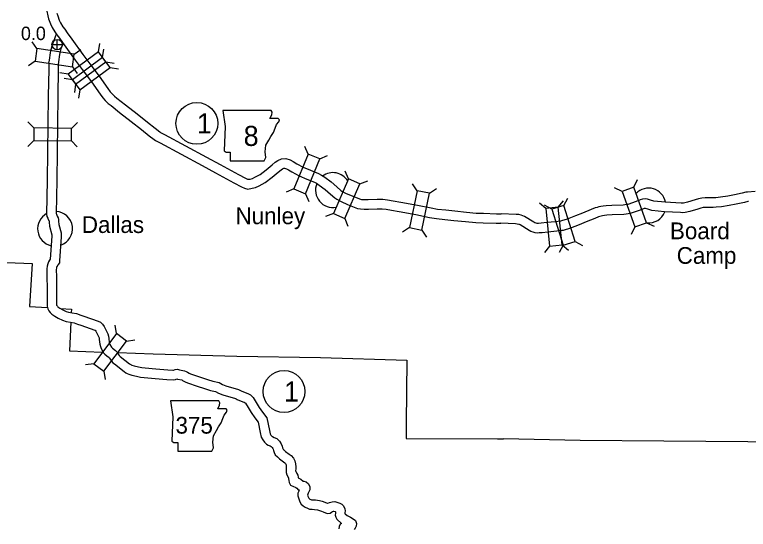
# Model space of a CAD drawing. Extents: x -939622 to -934245, y 1383184 to 1385301.
# Drawn here: x -936351.5 to -936282.1, y 1384091.8 to 1384140.5 of the extents above; entities that cross this region are included whole.
import ezdxf

# ---------------------------------------------------------------- set-up
doc = ezdxf.new("R2010")
doc.units = 0
for name, color, linetype in [('10', 7, 'Continuous'), ('20', 7, 'Continuous'), ('21', 7, 'Continuous'), ('24', 7, 'Continuous'), ('25', 7, 'Continuous'), ('26', 7, 'Continuous'), ('27', 7, 'Continuous'), ('8', 7, 'Continuous')]:
    doc.layers.add(name, color=color, linetype=linetype)

msp = doc.modelspace()

# ---------------------------------------------------------------- linework, layer by layer
at = {"layer": '10'}
for points in [[(-936348.461, 1384140.805), (-936348.361, 1384140.391), (-936348.28, 1384140.107), (-936348.108, 1384139.627), (-936347.936, 1384139.287), (-936347.684, 1384138.861), (-936347.496, 1384138.595), (-936347.264, 1384138.257), (-936346.823, 1384137.64), (-936345.772, 1384136.199), (-936345.1, 1384135.3), (-936344.237, 1384134.133), (-936343.416, 1384132.981), (-936343.146, 1384132.617), (-936342.922, 1384132.367), (-936342.652, 1384132.095), (-936342.371, 1384131.884), (-936341.565, 1384131.24), (-936340.464, 1384130.384), (-936339.497, 1384129.624), (-936338.767, 1384129.041), (-936338.3, 1384128.668), (-936338.163, 1384128.579), (-936337.737, 1384128.361), (-936335.752, 1384127.289), (-936333.76, 1384126.225), (-936332.482, 1384125.539), (-936330.746, 1384124.592), (-936330.039, 1384124.214), (-936329.759, 1384124.091), (-936329.422, 1384123.999), (-936329.028, 1384124.063), (-936328.701, 1384124.15), (-936328.365, 1384124.298), (-936327.787, 1384124.615), (-936327.139, 1384125.115), (-936326.552, 1384125.592), (-936326.283, 1384125.826), (-936326.152, 1384125.92), (-936326.02, 1384125.977), (-936325.973, 1384125.98), (-936325.79, 1384125.918), (-936325.6, 1384125.821), (-936325.264, 1384125.608), (-936324.583, 1384125.241), (-936323.837, 1384124.939), (-936323.118, 1384124.639), (-936322.926, 1384124.541), (-936322.681, 1384124.377), (-936322.128, 1384123.959), (-936321.602, 1384123.513), (-936321.204, 1384123.165), (-936321.017, 1384123.031), (-936320.595, 1384122.808), (-936319.994, 1384122.546), (-936319.045, 1384122.161), (-936318.787, 1384122.112), (-936318.42, 1384122.099), (-936318.032, 1384122.106), (-936317.187, 1384122.138), (-936316.721, 1384122.129), (-936316.363, 1384122.078), (-936315.837, 1384121.991), (-936315.121, 1384121.873), (-936313.556, 1384121.584), (-936312.248, 1384121.317), (-936311.601, 1384121.212), (-936310.792, 1384121.123), (-936309.948, 1384121.029), (-936308.831, 1384120.911), (-936307.878, 1384120.826), (-936307.182, 1384120.805), (-936305.947, 1384120.764), (-936305.487, 1384120.756)], [(-936347.49, 1384140.62), (-936347.422, 1384140.383), (-936347.279, 1384139.983), (-936347.146, 1384139.719), (-936346.928, 1384139.351), (-936346.758, 1384139.109), (-936346.527, 1384138.773), (-936346.093, 1384138.167), (-936345.048, 1384136.734), (-936344.378, 1384135.837), (-936343.509, 1384134.661), (-936342.689, 1384133.51), (-936342.449, 1384133.188), (-936342.267, 1384132.985), (-936342.059, 1384132.775), (-936341.82, 1384132.595), (-936341.008, 1384131.947), (-936339.91, 1384131.094), (-936338.938, 1384130.329), (-936338.206, 1384129.744), (-936337.772, 1384129.398), (-936337.711, 1384129.358), (-936337.318, 1384129.158), (-936335.326, 1384128.082), (-936333.336, 1384127.018), (-936332.054, 1384126.33), (-936330.319, 1384125.384), (-936329.646, 1384125.025), (-936329.457, 1384124.942), (-936329.373, 1384124.919), (-936329.216, 1384124.944), (-936329, 1384125.002), (-936328.763, 1384125.106), (-936328.281, 1384125.37), (-936327.698, 1384125.82), (-936327.132, 1384126.28), (-936326.842, 1384126.533), (-936326.599, 1384126.707), (-936326.236, 1384126.865), (-936325.852, 1384126.89), (-936325.439, 1384126.749), (-936325.154, 1384126.604), (-936324.809, 1384126.385), (-936324.2, 1384126.057), (-936323.495, 1384125.772), (-936322.74, 1384125.456), (-936322.469, 1384125.319), (-936322.159, 1384125.11), (-936321.565, 1384124.662), (-936321.015, 1384124.194), (-936320.645, 1384123.871), (-936320.542, 1384123.798), (-936320.205, 1384123.62), (-936319.645, 1384123.376), (-936318.789, 1384123.029), (-936318.686, 1384123.009), (-936318.412, 1384122.999), (-936318.057, 1384123.006), (-936317.195, 1384123.039), (-936316.648, 1384123.028), (-936316.226, 1384122.967), (-936315.69, 1384122.879), (-936314.966, 1384122.759), (-936313.384, 1384122.468), (-936312.086, 1384122.202), (-936311.479, 1384122.104), (-936310.693, 1384122.017), (-936309.851, 1384121.924), (-936308.743, 1384121.807), (-936307.825, 1384121.724), (-936307.154, 1384121.705), (-936305.925, 1384121.663), (-936305.473, 1384121.656)], [(-936348.245, 1384135.89), (-936348.2, 1384136.18), (-936348.092, 1384136.884), (-936348.034, 1384137.206), (-936347.912, 1384137.664), (-936347.797, 1384137.981), (-936347.64, 1384138.416), (-936347.545, 1384138.677)], [(-936347.356, 1384135.751), (-936347.31, 1384136.043), (-936347.205, 1384136.736), (-936347.155, 1384137.01), (-936347.052, 1384137.395), (-936346.951, 1384137.675), (-936346.929, 1384137.737)], [(-936348.245, 1384135.889), (-936348.27, 1384135.724), (-936348.263, 1384135.336), (-936348.312, 1384132.786), (-936348.405, 1384124.839), (-936348.482, 1384121.622), (-936348.449, 1384121.409), (-936348.361, 1384121.232), (-936348.281, 1384121.052), (-936348.243, 1384120.976), (-936348.242, 1384120.972), (-936348.228, 1384120.85), (-936348.188, 1384120.484), (-936347.982, 1384119.673), (-936347.979, 1384119.651), (-936347.978, 1384119.633), (-936347.982, 1384119.539), (-936348.128, 1384117.352), (-936348.184, 1384117.26), (-936348.279, 1384117.101), (-936348.368, 1384116.922), (-936348.427, 1384116.706), (-936348.465, 1384116.451), (-936348.444, 1384115.66), (-936348.428, 1384114.653), (-936348.426, 1384112.904), (-936348.361, 1384112.672), (-936348.259, 1384112.487), (-936348.134, 1384112.311), (-936347.97, 1384112.154), (-936347.684, 1384111.961), (-936347.363, 1384111.777), (-936346.972, 1384111.589), (-936346.621, 1384111.462), (-936346.198, 1384111.39), (-936345.874, 1384111.339), (-936345.542, 1384111.225), (-936345.246, 1384111.117), (-936343.92, 1384110.654), (-936343.882, 1384110.636), (-936343.819, 1384110.538), (-936343.527, 1384109.983), (-936343.511, 1384109.918), (-936343.489, 1384109.754), (-936343.431, 1384109.31), (-936343.385, 1384109.099), (-936343.296, 1384108.908), (-936343.093, 1384108.514), (-936342.975, 1384108.379), (-936342.778, 1384108.222), (-936342.566, 1384108.063), (-936342.518, 1384108.011), (-936342.444, 1384107.898), (-936342.322, 1384107.71), (-936342.194, 1384107.561), (-936342.058, 1384107.454), (-936341.143, 1384106.722), (-936340.968, 1384106.607), (-936340.843, 1384106.544), (-936340.705, 1384106.483), (-936340.403, 1384106.396), (-936339.972, 1384106.295), (-936339.59, 1384106.21), (-936339.244, 1384106.178), (-936338.213, 1384106.083), (-936337.087, 1384105.989), (-936336.489, 1384105.946), (-936336.291, 1384105.974), (-936336.15, 1384106.033), (-936336.075, 1384106.016), (-936335.689, 1384105.944), (-936335.685, 1384105.942), (-936335.615, 1384105.899), (-936335.375, 1384105.757), (-936335.138, 1384105.676), (-936334.217, 1384105.352), (-936333.54, 1384105.116), (-936332.979, 1384104.945), (-936332.491, 1384104.839), (-936332.224, 1384104.678), (-936331.786, 1384104.52), (-936330.614, 1384104.185), (-936330.551, 1384104.161), (-936330.433, 1384104.099), (-936329.734, 1384103.806)], [(-936347.356, 1384135.752), (-936347.369, 1384135.663), (-936347.363, 1384135.336), (-936347.412, 1384132.772), (-936347.506, 1384124.823), (-936347.58, 1384121.683), (-936347.547, 1384121.616), (-936347.467, 1384121.436), (-936347.383, 1384121.268), (-936347.352, 1384121.11), (-936347.334, 1384120.95), (-936347.301, 1384120.644), (-936347.101, 1384119.86), (-936347.079, 1384119.732), (-936347.078, 1384119.618), (-936347.084, 1384119.489), (-936347.236, 1384117.192), (-936347.265, 1384117.008), (-936347.366, 1384116.872), (-936347.414, 1384116.794), (-936347.489, 1384116.668), (-936347.523, 1384116.6), (-936347.545, 1384116.521), (-936347.563, 1384116.396), (-936347.545, 1384115.679), (-936347.528, 1384114.661), (-936347.526, 1384113.028), (-936347.522, 1384113.014), (-936347.496, 1384112.966), (-936347.451, 1384112.903), (-936347.404, 1384112.858), (-936347.207, 1384112.725), (-936346.943, 1384112.573), (-936346.624, 1384112.42), (-936346.391, 1384112.336), (-936346.052, 1384112.278), (-936345.656, 1384112.216), (-936345.242, 1384112.074), (-936344.943, 1384111.965), (-936343.581, 1384111.489), (-936343.372, 1384111.391), (-936343.193, 1384111.228), (-936343.041, 1384110.992), (-936342.679, 1384110.304), (-936342.626, 1384110.087), (-936342.597, 1384109.873), (-936342.544, 1384109.465), (-936342.527, 1384109.389), (-936342.488, 1384109.305), (-936342.345, 1384109.028), (-936342.228, 1384108.934), (-936341.957, 1384108.732), (-936341.805, 1384108.564), (-936341.69, 1384108.39), (-936341.599, 1384108.25), (-936341.569, 1384108.214), (-936341.5, 1384108.161), (-936340.615, 1384107.451), (-936340.518, 1384107.388), (-936340.457, 1384107.357), (-936340.396, 1384107.33), (-936340.175, 1384107.267), (-936339.772, 1384107.172), (-936339.451, 1384107.101), (-936339.161, 1384107.074), (-936338.135, 1384106.98), (-936337.018, 1384106.886), (-936336.526, 1384106.851), (-936336.478, 1384106.871), (-936336.319, 1384106.94), (-936336.099, 1384106.943), (-936335.897, 1384106.899), (-936335.437, 1384106.812), (-936335.278, 1384106.749), (-936335.149, 1384106.668), (-936334.997, 1384106.579), (-936334.843, 1384106.526), (-936333.919, 1384106.202), (-936333.26, 1384105.971), (-936332.752, 1384105.817), (-936332.153, 1384105.687), (-936331.835, 1384105.494), (-936331.51, 1384105.377), (-936330.326, 1384105.039), (-936330.178, 1384104.981), (-936330.049, 1384104.914), (-936329.366, 1384104.628)], [(-936281.438, 1384123.763), (-936282.149, 1384123.711), (-936282.321, 1384123.69), (-936282.659, 1384123.594), (-936283.407, 1384123.436), (-936284.034, 1384123.319), (-936284.722, 1384123.214), (-936285.17, 1384123.168), (-936285.409, 1384123.164), (-936286.164, 1384123.159), (-936286.478, 1384123.127), (-936286.799, 1384123.073), (-936287.122, 1384122.964), (-936287.853, 1384122.754), (-936288.212, 1384122.669), (-936288.3, 1384122.659), (-936288.452, 1384122.664), (-936289.945, 1384122.751), (-936291.031, 1384122.841), (-936291.328, 1384122.941), (-936291.616, 1384123.032), (-936291.839, 1384123.06), (-936292.104, 1384123.04), (-936292.309, 1384122.975), (-936292.711, 1384122.824), (-936293.484, 1384122.548), (-936293.596, 1384122.53), (-936293.781, 1384122.5), (-936293.939, 1384122.479), (-936294.992, 1384122.44), (-936295.543, 1384122.42), (-936295.818, 1384122.386), (-936296.049, 1384122.355), (-936296.221, 1384122.317), (-936296.398, 1384122.265), (-936296.584, 1384122.204), (-936296.964, 1384122.049), (-936297.767, 1384121.713), (-936298.433, 1384121.446), (-936299.217, 1384121.143), (-936299.767, 1384120.973), (-936299.866, 1384120.964), (-936300.317, 1384120.906), (-936301.137, 1384120.822), (-936301.678, 1384120.758), (-936301.921, 1384120.74), (-936302.013, 1384120.735), (-936302.071, 1384120.739), (-936302.148, 1384120.763), (-936302.281, 1384120.811), (-936302.383, 1384120.867), (-936303.247, 1384121.388), (-936303.417, 1384121.474), (-936303.578, 1384121.515), (-936303.796, 1384121.576), (-936304.051, 1384121.597), (-936305.461, 1384121.656)], [(-936282.062, 1384122.815), (-936282.141, 1384122.805), (-936282.443, 1384122.72), (-936283.231, 1384122.553), (-936283.884, 1384122.432), (-936284.608, 1384122.321), (-936285.117, 1384122.269), (-936285.398, 1384122.264), (-936286.115, 1384122.259), (-936286.358, 1384122.235), (-936286.58, 1384122.197), (-936286.855, 1384122.105), (-936287.624, 1384121.883), (-936288.06, 1384121.78), (-936288.266, 1384121.758), (-936288.491, 1384121.765), (-936290.008, 1384121.853), (-936291.215, 1384121.953), (-936291.607, 1384122.085), (-936291.81, 1384122.149), (-936291.862, 1384122.156), (-936291.932, 1384122.151), (-936292.014, 1384122.124), (-936292.401, 1384121.979), (-936293.259, 1384121.672), (-936293.453, 1384121.641), (-936293.65, 1384121.61), (-936293.863, 1384121.581), (-936294.958, 1384121.541), (-936295.472, 1384121.522), (-936295.705, 1384121.493), (-936295.892, 1384121.468), (-936295.996, 1384121.445), (-936296.13, 1384121.406), (-936296.272, 1384121.359), (-936296.621, 1384121.217), (-936297.426, 1384120.88), (-936298.104, 1384120.608), (-936298.922, 1384120.293), (-936299.591, 1384120.086), (-936299.767, 1384120.07), (-936300.213, 1384120.011), (-936301.038, 1384119.927), (-936301.592, 1384119.862), (-936301.864, 1384119.842), (-936302.017, 1384119.834), (-936302.24, 1384119.847), (-936302.439, 1384119.911), (-936302.653, 1384119.988), (-936302.833, 1384120.087), (-936303.684, 1384120.6), (-936303.736, 1384120.627), (-936303.808, 1384120.645), (-936303.955, 1384120.686), (-936304.108, 1384120.699), (-936305.498, 1384120.757)], [(-936329.366, 1384104.628), (-936329.195, 1384104.535), (-936329.051, 1384104.418), (-936328.934, 1384104.269)], [(-936328.934, 1384104.269), (-936328.637, 1384103.807), (-936328.37, 1384103.346), (-936328.059, 1384102.902), (-936327.628, 1384102.342)], [(-936329.775, 1384103.826), (-936329.699, 1384103.785), (-936329.697, 1384103.783), (-936329.655, 1384103.73)], [(-936329.657, 1384103.73), (-936329.405, 1384103.338), (-936329.13, 1384102.861), (-936328.784, 1384102.369), (-936328.468, 1384101.957)], [(-936328.468, 1384101.957), (-936328.262, 1384100.969), (-936328.166, 1384100.54), (-936328.019, 1384100.263), (-936327.87, 1384100.041), (-936327.666, 1384099.864), (-936327.496, 1384099.777), (-936327.331, 1384099.697), (-936327.234, 1384099.648), (-936327.14, 1384099.552), (-936327.064, 1384099.446), (-936327.033, 1384099.384), (-936327.003, 1384099.255), (-936326.935, 1384099.068), (-936326.839, 1384098.845), (-936326.642, 1384098.658), (-936326.451, 1384098.485), (-936326.046, 1384098.184), (-936325.921, 1384098.097), (-936325.856, 1384098.027), (-936325.825, 1384097.965), (-936325.802, 1384097.877), (-936325.794, 1384097.725), (-936325.801, 1384097.562), (-936325.813, 1384097.361), (-936325.807, 1384097.18), (-936325.738, 1384096.969), (-936325.599, 1384096.687), (-936325.583, 1384096.654), (-936325.575, 1384096.598), (-936325.548, 1384096.425), (-936325.511, 1384096.249), (-936325.394, 1384095.997), (-936325.127, 1384095.85), (-936324.949, 1384095.805), (-936324.886, 1384095.776), (-936324.802, 1384095.709), (-936324.657, 1384095.553), (-936324.563, 1384095.529), (-936324.616, 1384095.427), (-936324.693, 1384095.244), (-936324.714, 1384094.98), (-936324.652, 1384094.775), (-936324.583, 1384094.586), (-936324.5, 1384094.414), (-936324.382, 1384094.193), (-936324.201, 1384094.024), (-936323.999, 1384093.89), (-936323.805, 1384093.798), (-936323.598, 1384093.731), (-936323.348, 1384093.7), (-936323.129, 1384093.692), (-936322.853, 1384093.648), (-936322.668, 1384093.6), (-936322.469, 1384093.535), (-936322.307, 1384093.463), (-936322.095, 1384093.361), (-936321.886, 1384093.319), (-936321.651, 1384093.343), (-936321.505, 1384093.437), (-936321.42, 1384093.491), (-936321.387, 1384093.507), (-936321.32, 1384093.527), (-936321.306, 1384093.527), (-936321.175, 1384093.49), (-936321.138, 1384093.479), (-936321.141, 1384093.436), (-936321.148, 1384093.329), (-936321.167, 1384093.161), (-936321.123, 1384092.953), (-936321.02, 1384092.768), (-936320.572, 1384092.365), (-936320.688, 1384092.29), (-936320.79, 1384092.064), (-936320.838, 1384091.868)], [(-936327.628, 1384102.342), (-936327.383, 1384101.159), (-936327.315, 1384100.856), (-936327.245, 1384100.726), (-936327.189, 1384100.642), (-936327.159, 1384100.616), (-936327.095, 1384100.583), (-936326.93, 1384100.503), (-936326.697, 1384100.385), (-936326.448, 1384100.133), (-936326.289, 1384099.909), (-936326.181, 1384099.69), (-936326.139, 1384099.513), (-936326.098, 1384099.4), (-936326.085, 1384099.371), (-936326.03, 1384099.318), (-936325.878, 1384099.181), (-936325.52, 1384098.914), (-936325.327, 1384098.78), (-936325.109, 1384098.545), (-936324.978, 1384098.283), (-936324.909, 1384098.017), (-936324.892, 1384097.731), (-936324.902, 1384097.515), (-936324.912, 1384097.349), (-936324.912, 1384097.338), (-936324.902, 1384097.309), (-936324.793, 1384097.088), (-936324.713, 1384096.928), (-936324.685, 1384096.732), (-936324.675, 1384096.669), (-936324.411, 1384096.549), (-936324.191, 1384096.373), (-936324.13, 1384096.365), (-936323.907, 1384096.292), (-936323.703, 1384096.106), (-936323.569, 1384095.831), (-936323.568, 1384095.545), (-936323.654, 1384095.344), (-936323.711, 1384095.217), (-936323.796, 1384095.054), (-936323.753, 1384094.937), (-936323.697, 1384094.821), (-936323.658, 1384094.749), (-936323.641, 1384094.732), (-936323.555, 1384094.675), (-936323.472, 1384094.636), (-936323.403, 1384094.614), (-936323.276, 1384094.598), (-936323.04, 1384094.59), (-936322.668, 1384094.529), (-936322.415, 1384094.464), (-936322.146, 1384094.376), (-936321.931, 1384094.281), (-936321.888, 1384094.26), (-936321.865, 1384094.274), (-936321.718, 1384094.349), (-936321.468, 1384094.421), (-936321.201, 1384094.433), (-936320.918, 1384094.353), (-936320.741, 1384094.298), (-936320.551, 1384094.2), (-936320.374, 1384094.025), (-936320.268, 1384093.755), (-936320.234, 1384093.549), (-936320.242, 1384093.382), (-936320.249, 1384093.284), (-936320.23, 1384093.267), (-936320.029, 1384093.132), (-936319.723, 1384092.957), (-936319.463, 1384092.804), (-936319.257, 1384092.637), (-936319.162, 1384092.367), (-936319.172, 1384092.107), (-936319.275, 1384091.918), (-936319.379, 1384091.79)]]:
    msp.add_lwpolyline(points, dxfattribs=at)
at = {"layer": '20'}
for p, q in [((-936349.38, 1384137.277), (-936349.849, 1384137.915)), ((-936345.857, 1384136.738), (-936345.218, 1384137.207)), ((-936343.569, 1384136.984), (-936343.451, 1384137.767)), ((-936343.168, 1384136.441), (-936343.05, 1384137.225)), ((-936349.559, 1384136.103), (-936350.198, 1384135.634)), ((-936342.863, 1384136.028), (-936342.08, 1384135.911)), ((-936346.036, 1384135.564), (-936345.567, 1384134.925)), ((-936342.462, 1384135.486), (-936341.679, 1384135.368)), ((-936346.435, 1384134.866), (-936347.218, 1384134.984)), ((-936346.035, 1384134.324), (-936346.818, 1384134.441)), ((-936345.729, 1384133.911), (-936345.847, 1384133.127)), ((-936345.329, 1384133.368), (-936345.446, 1384132.585)), ((-936349.68, 1384129.773), (-936350.233, 1384130.339)), ((-936346.116, 1384129.731), (-936345.549, 1384130.284)), ((-936349.694, 1384128.585), (-936350.26, 1384128.031)), ((-936346.13, 1384128.543), (-936345.576, 1384127.976)), ((-936323.733, 1384127.305), (-936324.042, 1384128.034)), ((-936322.631, 1384126.859), (-936321.902, 1384127.169)), ((-936319.922, 1384124.949), (-936320.212, 1384125.686)), ((-936318.832, 1384124.475), (-936318.095, 1384124.766)), ((-936292.911, 1384124.167), (-936292.572, 1384124.882)), ((-936325.068, 1384124), (-936325.798, 1384123.691)), ((-936313.425, 1384123.835), (-936313.862, 1384124.496)), ((-936312.261, 1384123.598), (-936311.6, 1384124.034)), ((-936294.03, 1384123.767), (-936294.745, 1384124.107)), ((-936323.967, 1384123.555), (-936323.658, 1384122.826)), ((-936301.242, 1384122.15), (-936301.856, 1384122.65)), ((-936300.06, 1384122.271), (-936299.56, 1384122.885)), ((-936299.53, 1384122.441), (-936299.161, 1384123.141)), ((-936300.666, 1384122.09), (-936301.366, 1384122.46)), ((-936321.343, 1384121.68), (-936322.079, 1384121.39)), ((-936320.253, 1384121.207), (-936319.963, 1384120.47)), ((-936291.713, 1384120.81), (-936290.997, 1384120.471)), ((-936314.138, 1384120.343), (-936314.799, 1384119.907)), ((-936312.974, 1384120.106), (-936312.538, 1384119.445)), ((-936292.832, 1384120.411), (-936293.171, 1384119.695)), ((-936300.88, 1384118.605), (-936301.38, 1384117.991)), ((-936299.614, 1384118.685), (-936299.984, 1384117.984)), ((-936299.698, 1384118.725), (-936299.084, 1384118.225)), ((-936298.479, 1384119.035), (-936297.778, 1384118.665)), ((-936341.867, 1384110.328), (-936341.979, 1384111.112)), ((-936340.916, 1384109.616), (-936340.132, 1384109.729)), ((-936344.003, 1384107.475), (-936344.787, 1384107.362)), ((-936343.052, 1384106.763), (-936342.939, 1384105.979))]:
    msp.add_line(p, q, dxfattribs=at)
for points in [[(-936345.857, 1384136.738), (-936349.38, 1384137.277), (-936349.559, 1384136.103), (-936346.036, 1384135.564)], [(-936345.729, 1384133.911), (-936342.863, 1384136.028), (-936343.569, 1384136.984), (-936346.435, 1384134.866)], [(-936343.168, 1384136.441), (-936346.035, 1384134.324), (-936345.329, 1384133.368), (-936342.462, 1384135.486)], [(-936349.694, 1384128.585), (-936346.13, 1384128.543), (-936346.116, 1384129.731), (-936349.68, 1384129.773)], [(-936323.733, 1384127.305), (-936325.068, 1384124), (-936323.967, 1384123.555), (-936322.631, 1384126.859)], [(-936319.922, 1384124.949), (-936321.343, 1384121.68), (-936320.253, 1384121.207), (-936318.832, 1384124.475)], [(-936294.03, 1384123.767), (-936292.832, 1384120.411), (-936291.713, 1384120.81), (-936292.911, 1384124.167)], [(-936312.974, 1384120.106), (-936312.261, 1384123.598), (-936313.425, 1384123.835), (-936314.138, 1384120.343)], [(-936301.242, 1384122.15), (-936300.88, 1384118.605), (-936299.698, 1384118.725), (-936300.06, 1384122.271)], [(-936298.479, 1384119.035), (-936299.53, 1384122.441), (-936300.666, 1384122.09), (-936299.614, 1384118.685)], [(-936343.052, 1384106.763), (-936340.916, 1384109.616), (-936341.867, 1384110.328), (-936344.003, 1384107.475)]]:
    msp.add_lwpolyline(points, close=True, dxfattribs=at)
at = {"layer": '21'}
for points in [[(-936331.805, 1384131.43), (-936331.576, 1384129.908), (-936331.678, 1384127.599), (-936331.475, 1384127.472), (-936331.094, 1384127.472), (-936331.094, 1384126.66), (-936327.897, 1384126.66), (-936327.744, 1384126.99), (-936327.795, 1384127.522), (-936327.719, 1384128.131), (-936327.44, 1384128.614), (-936327.262, 1384128.969), (-936327.009, 1384129.35), (-936326.856, 1384129.756), (-936326.729, 1384130.086), (-936326.501, 1384130.365), (-936326.45, 1384130.542), (-936326.552, 1384130.669), (-936327.338, 1384130.669), (-936327.161, 1384131.024), (-936327.135, 1384131.253), (-936327.241, 1384131.428)], [(-936336.752, 1384103.966), (-936336.524, 1384102.443), (-936336.626, 1384100.134), (-936336.422, 1384100.007), (-936336.042, 1384100.007), (-936336.042, 1384099.195), (-936332.844, 1384099.195), (-936332.692, 1384099.525), (-936332.743, 1384100.058), (-936332.667, 1384100.667), (-936332.388, 1384101.149), (-936332.21, 1384101.504), (-936331.956, 1384101.885), (-936331.804, 1384102.291), (-936331.677, 1384102.621), (-936331.449, 1384102.9), (-936331.398, 1384103.077), (-936331.499, 1384103.204), (-936332.286, 1384103.204), (-936332.108, 1384103.56), (-936332.083, 1384103.788), (-936332.188, 1384103.963)]]:
    msp.add_lwpolyline(points, close=True, dxfattribs=at)
at = {"layer": '24'}
for centre, start, end in [((-936321.383, 1384123.895), 31.68849, 126.51), ((-936321.383, 1384123.895), 157.98589, 281.21664), ((-936291.53, 1384122.432), 11.74563, 135.75386), ((-936347.668, 1384120.236), 289.31634, 86.76032), ((-936347.668, 1384120.236), 119.21129, 256.75945), ((-936291.53, 1384122.432), 264.45468, 339.31589)]:
    msp.add_arc(centre, 1.65, start, end, dxfattribs=at)
at = {"layer": '26'}
for p, q in [((-936347.474, 1384137.167), (-936347.474, 1384138.142)), ((-936347.962, 1384137.655), (-936346.987, 1384137.655))]:
    msp.add_line(p, q, dxfattribs=at)
msp.add_circle((-936347.474, 1384137.655), 0.487, dxfattribs=at)
at = {"layer": '27'}
for centre in [(-936334.257, 1384130.205), (-936326.011, 1384104.846)]:
    msp.add_circle(centre, 1.98, dxfattribs=at)
at = {"layer": '8'}
for points in [[(-936361.925, 1384117.324), (-936353.872, 1384117.121), (-936349.85, 1384116.952), (-936350.087, 1384112.884), (-936348.389, 1384112.782)], [(-936347.163, 1384112.708), (-936346.127, 1384112.645), (-936346.142, 1384112.312)], [(-936346.184, 1384111.395), (-936346.306, 1384108.693), (-936343.218, 1384108.58)], [(-936341.725, 1384108.526), (-936338.391, 1384108.404), (-936330.467, 1384108.197), (-936322.562, 1384108.049), (-936314.39, 1384107.811), (-936314.443, 1384101.841)], [(-936314.443, 1384101.841), (-936314.454, 1384100.397), (-936305.827, 1384100.36), (-936305.242, 1384100.36)], [(-936261.847, 1384102.335), (-936261.895, 1384099.41), (-936266.365, 1384099.429), (-936266.371, 1384099.844), (-936274.17, 1384100.013), (-936282.139, 1384100.069), (-936290.066, 1384100.152), (-936298.009, 1384100.224), (-936305.242, 1384100.36)]]:
    msp.add_lwpolyline(points, dxfattribs=at)

# ---------------------------------------------------------------- texts
at = {"layer": '21'}
for s, height, p in [('8', 1.901, (-936329.829, 1384128.072)), ('375', 1.584, (-936336.277, 1384100.859))]:
    msp.add_text(s, height=height, dxfattribs=at).set_placement(p)
at = {"layer": '24'}
for s, p in [('Nunley', (-936330.601, 1384120.672)), ('Dallas', (-936345.137, 1384119.839)), ('Board', (-936289.501, 1384119.249)), ('Camp', (-936288.863, 1384116.921))]:
    msp.add_text(s, height=1.584, dxfattribs=at).set_placement(p)
at = {"layer": '25'}
msp.add_text('0.0', height=1.2672, dxfattribs=at).set_placement((-936350.901, 1384138.087))
at = {"layer": '27'}
for p in [(-936334.257, 1384129.255), (-936326.011, 1384103.895)]:
    msp.add_text('1', height=1.901, dxfattribs=at).set_placement(p)

doc.saveas('drawing.dxf')
